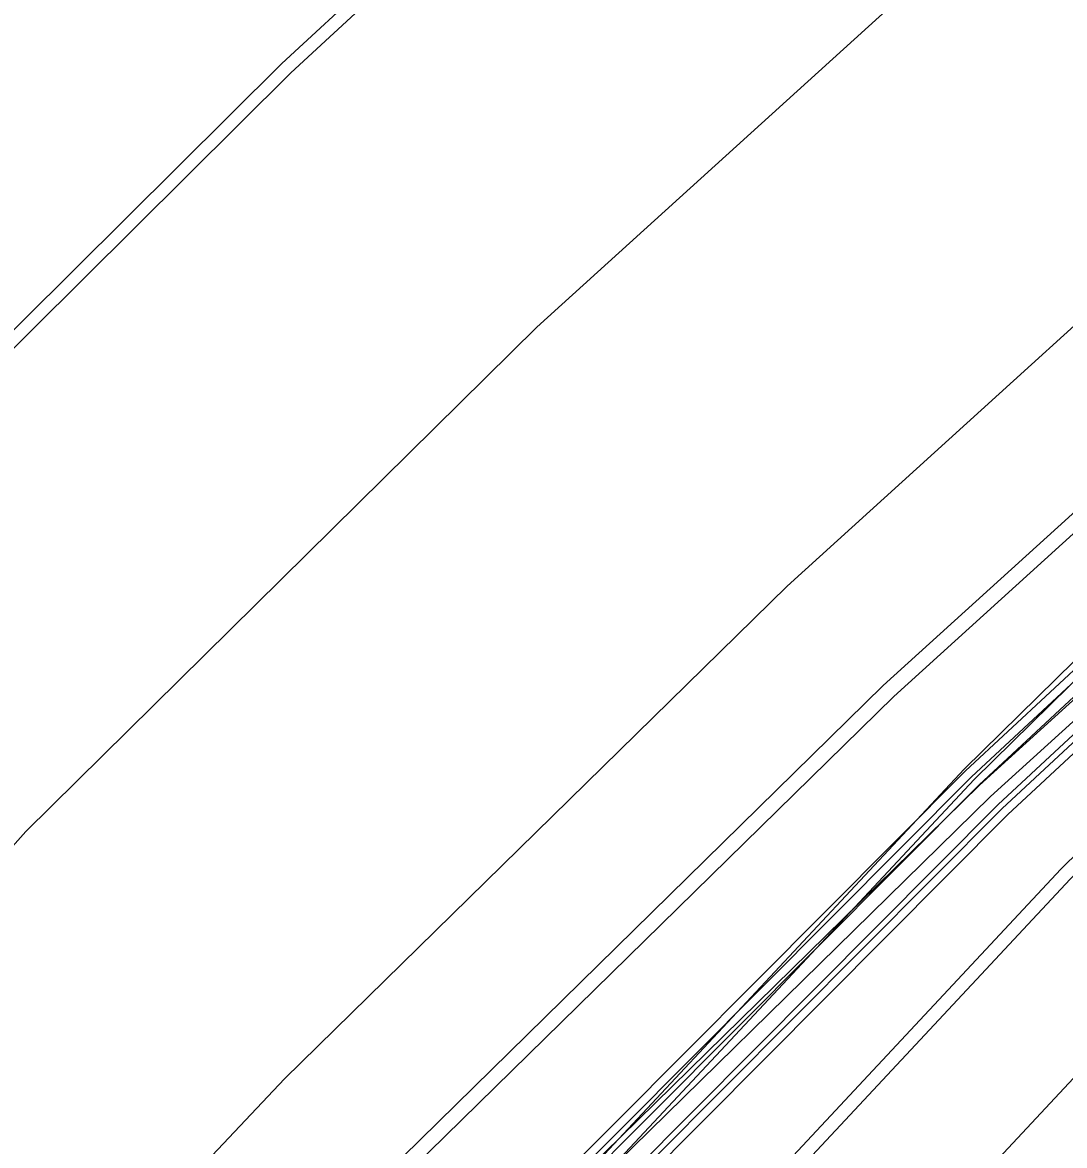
# Model space of a CAD drawing. Extents: x 1797478 to 1804836, y 246529 to 250952.
# Drawn here: x 1798351.59 to 1798389.22, y 250721.23 to 250761.8 of the extents above; entities that cross this region are included whole.
import ezdxf

# ---------------------------------------------------------------- set-up
doc = ezdxf.new("R2010")
doc.units = 0
for name, color, linetype in [('1', 7, 'Continuous'), ('DRAINAGE', 7, 'Continuous'), ('EDPV-LINE', 7, 'Continuous'), ('SHDR-UPAV', 7, 'Continuous')]:
    doc.layers.add(name, color=color, linetype=linetype)

msp = doc.modelspace()

# ---------------------------------------------------------------- linework, layer by layer
for points in [[(1798137.152, 250477.035), (1798150.063, 250499.379), (1798160.618, 250517.023), (1798163.502, 250521.408), (1798177.914, 250542.82), (1798192.697, 250563.96), (1798207.845, 250584.822), (1798223.352, 250605.398), (1798239.214, 250625.684), (1798255.423, 250645.672), (1798271.973, 250665.357), (1798288.86, 250684.732), (1798306.076, 250703.792), (1798318.348, 250716.974), (1798323.774, 250722.698), (1798324.768, 250723.741), (1798342.204, 250741.687), (1798360.959, 250760.319), (1798380.381, 250778.247), (1798400.622, 250795.235), (1798421.502, 250811.412), (1798442.988, 250826.755)], [(1798137.555, 250476.807), (1798150.461, 250499.144), (1798161.014, 250516.783), (1798163.896, 250521.166), (1798178.304, 250542.572), (1798193.083, 250563.705), (1798208.227, 250584.56), (1798223.73, 250605.131), (1798239.587, 250625.41), (1798255.791, 250645.392), (1798272.337, 250665.07), (1798289.219, 250684.439), (1798306.43, 250703.494), (1798318.698, 250716.671), (1798324.12, 250722.392), (1798325.114, 250723.434), (1798342.538, 250741.367), (1798361.281, 250759.986), (1798380.689, 250777.902), (1798400.917, 250794.878), (1798421.783, 250811.044), (1798443.254, 250826.376)], [(1798137.555, 250476.807), (1798150.461, 250499.144), (1798161.014, 250516.783), (1798163.896, 250521.166), (1798178.304, 250542.572), (1798193.083, 250563.705), (1798208.227, 250584.56), (1798223.73, 250605.131), (1798239.587, 250625.41), (1798255.791, 250645.392), (1798272.337, 250665.07), (1798289.219, 250684.439), (1798306.43, 250703.494), (1798318.698, 250716.671), (1798324.12, 250722.392), (1798325.114, 250723.434), (1798342.538, 250741.367), (1798361.281, 250759.986), (1798380.689, 250777.902), (1798400.917, 250794.878), (1798421.783, 250811.044), (1798443.254, 250826.376)], [(1798171.14, 250486.962), (1798181.526, 250504.324), (1798184.213, 250508.73), (1798197.652, 250530.274), (1798211.453, 250551.589), (1798225.613, 250572.667), (1798240.126, 250593.503), (1798254.989, 250614.091), (1798270.198, 250634.425), (1798285.748, 250654.499), (1798301.635, 250674.308), (1798317.854, 250693.845), (1798329.43, 250707.388), (1798334.495, 250713.213), (1798335.423, 250714.274), (1798351.72, 250732.581), (1798370.166, 250750.792), (1798389.352, 250768.208), (1798409.195, 250784.853), (1798429.663, 250800.703)], [(1798171.14, 250486.962), (1798181.526, 250504.324), (1798184.213, 250508.73), (1798197.652, 250530.274), (1798211.453, 250551.589), (1798225.613, 250572.667), (1798240.126, 250593.503), (1798254.989, 250614.091), (1798270.198, 250634.425), (1798285.748, 250654.499), (1798301.635, 250674.308), (1798317.854, 250693.845), (1798329.43, 250707.388), (1798334.495, 250713.213), (1798335.423, 250714.274), (1798351.72, 250732.581), (1798370.166, 250750.792), (1798389.352, 250768.208), (1798409.195, 250784.853), (1798429.663, 250800.703)], [(1798171.14, 250486.962), (1798181.526, 250504.324), (1798184.213, 250508.73), (1798197.652, 250530.274), (1798211.453, 250551.589), (1798225.613, 250572.667), (1798240.126, 250593.503), (1798254.989, 250614.091), (1798270.198, 250634.425), (1798285.748, 250654.499), (1798301.635, 250674.308), (1798317.854, 250693.845), (1798329.43, 250707.388), (1798334.495, 250713.213), (1798335.423, 250714.274), (1798351.72, 250732.581), (1798370.166, 250750.792), (1798389.352, 250768.208), (1798409.195, 250784.853), (1798429.663, 250800.703)], [(1798171.14, 250486.962), (1798181.526, 250504.324), (1798184.213, 250508.73), (1798197.652, 250530.274), (1798211.453, 250551.589), (1798225.613, 250572.667), (1798240.126, 250593.503), (1798254.989, 250614.091), (1798270.198, 250634.425), (1798285.748, 250654.499), (1798301.635, 250674.308), (1798317.854, 250693.845), (1798329.43, 250707.388), (1798334.495, 250713.213), (1798335.423, 250714.274), (1798351.72, 250732.581), (1798370.166, 250750.792), (1798389.352, 250768.208), (1798409.195, 250784.853), (1798429.663, 250800.703)], [(1798181.479, 250480.87), (1798191.782, 250498.094), (1798194.448, 250502.465), (1798207.78, 250523.837), (1798221.471, 250544.982), (1798235.517, 250565.892), (1798249.914, 250586.561), (1798264.659, 250606.985), (1798279.746, 250627.157), (1798295.172, 250647.07), (1798310.932, 250666.721), (1798327.022, 250686.102), (1798338.561, 250699.488), (1798343.621, 250705.138), (1798344.552, 250706.163), (1798361.06, 250723.643), (1798379.201, 250741.444), (1798398.015, 250758.513), (1798417.472, 250774.828), (1798437.543, 250790.362)], [(1798181.479, 250480.87), (1798191.782, 250498.094), (1798194.448, 250502.465), (1798207.78, 250523.837), (1798221.471, 250544.982), (1798235.517, 250565.892), (1798249.914, 250586.561), (1798264.659, 250606.985), (1798279.746, 250627.157), (1798295.172, 250647.07), (1798310.932, 250666.721), (1798327.022, 250686.102), (1798338.561, 250699.488), (1798343.621, 250705.138), (1798344.552, 250706.163), (1798361.06, 250723.643), (1798379.201, 250741.444), (1798398.015, 250758.513), (1798417.472, 250774.828), (1798437.543, 250790.362)], [(1798181.479, 250480.87), (1798191.782, 250498.094), (1798194.448, 250502.465), (1798207.78, 250523.837), (1798221.471, 250544.982), (1798235.517, 250565.892), (1798249.914, 250586.561), (1798264.659, 250606.985), (1798279.746, 250627.157), (1798295.172, 250647.07), (1798310.932, 250666.721), (1798327.022, 250686.102), (1798338.561, 250699.488), (1798343.621, 250705.138), (1798344.552, 250706.163), (1798361.06, 250723.643), (1798379.201, 250741.444), (1798398.015, 250758.513), (1798417.472, 250774.828), (1798437.543, 250790.362)], [(1798181.479, 250480.87), (1798191.782, 250498.094), (1798194.448, 250502.465), (1798207.78, 250523.837), (1798221.471, 250544.982), (1798235.517, 250565.892), (1798249.914, 250586.561), (1798264.659, 250606.985), (1798279.746, 250627.157), (1798295.172, 250647.07), (1798310.932, 250666.721), (1798327.022, 250686.102), (1798338.561, 250699.488), (1798343.621, 250705.138), (1798344.552, 250706.163), (1798361.06, 250723.643), (1798379.201, 250741.444), (1798398.015, 250758.513), (1798417.472, 250774.828), (1798437.543, 250790.362)], [(1798185.787, 250478.332), (1798196.056, 250495.498), (1798198.712, 250499.855), (1798212, 250521.155), (1798225.645, 250542.229), (1798239.644, 250563.069), (1798253.993, 250583.669), (1798268.688, 250604.024), (1798283.725, 250624.128), (1798299.099, 250643.975), (1798314.806, 250663.56), (1798330.842, 250682.876), (1798342.343, 250696.217), (1798347.366, 250701.825), (1798348.289, 250702.842), (1798364.673, 250720.186), (1798382.676, 250737.848), (1798401.347, 250754.785), (1798420.656, 250770.972), (1798440.573, 250786.385)], [(1798186.257, 250478.055), (1798196.522, 250495.215), (1798199.178, 250499.57), (1798212.46, 250520.863), (1798226.1, 250541.928), (1798240.094, 250562.761), (1798254.438, 250583.353), (1798269.128, 250603.701), (1798284.159, 250623.798), (1798299.528, 250643.637), (1798315.229, 250663.215), (1798331.259, 250682.524), (1798342.755, 250695.86), (1798347.775, 250701.464), (1798348.697, 250702.479), (1798365.067, 250719.809), (1798383.055, 250737.456), (1798401.71, 250754.378), (1798421.003, 250770.551), (1798440.904, 250785.952)], [(1798191.806, 250474.787), (1798202.026, 250491.872), (1798204.67, 250496.208), (1798217.895, 250517.408), (1798231.476, 250538.383), (1798245.409, 250559.124), (1798259.691, 250579.628), (1798274.317, 250599.887), (1798289.283, 250619.897), (1798304.585, 250639.651), (1798320.219, 250659.143), (1798336.179, 250678.369), (1798347.522, 250691.736), (1798352.219, 250697.532), (1798353.083, 250698.582), (1798368.5, 250716.524), (1798385.598, 250734.825), (1798403.48, 250752.398), (1798422.115, 250769.205), (1798441.467, 250785.212)], [(1798190.148, 250475.763), (1798200.382, 250492.87), (1798203.03, 250497.212), (1798216.272, 250518.44), (1798229.87, 250539.442), (1798243.822, 250560.211), (1798258.122, 250580.741), (1798272.767, 250601.027), (1798287.753, 250621.062), (1798303.075, 250640.842), (1798318.728, 250660.359), (1798334.71, 250679.61), (1798346.114, 250692.954), (1798351.032, 250698.582), (1798351.936, 250699.601), (1798367.986, 250717.016), (1798385.651, 250734.77), (1798403.996, 250751.82), (1798422.994, 250768.141), (1798442.614, 250783.707)], [(1798190.407, 250475.611), (1798200.639, 250492.715), (1798203.286, 250497.055), (1798216.525, 250518.279), (1798230.121, 250539.277), (1798244.069, 250560.041), (1798258.367, 250580.567), (1798273.009, 250600.849), (1798287.991, 250620.88), (1798303.31, 250640.656), (1798318.961, 250660.17), (1798334.939, 250679.417), (1798346.341, 250692.758), (1798351.257, 250698.383), (1798352.16, 250699.402), (1798368.203, 250716.808), (1798385.859, 250734.555), (1798404.196, 250751.597), (1798423.185, 250767.91), (1798442.796, 250783.469)], [(1798190.741, 250475.414), (1798200.97, 250492.513), (1798203.616, 250496.853), (1798216.852, 250518.071), (1798230.445, 250539.063), (1798244.39, 250559.822), (1798258.683, 250580.343), (1798273.321, 250600.619), (1798288.3, 250620.645), (1798303.615, 250640.416), (1798319.261, 250659.925), (1798335.235, 250679.166), (1798346.635, 250692.504), (1798351.55, 250698.124), (1798352.453, 250699.142), (1798368.49, 250716.534), (1798386.136, 250734.268), (1798404.462, 250751.299), (1798423.439, 250767.602), (1798443.037, 250783.152)], [(1798191.603, 250474.906), (1798201.825, 250491.994), (1798204.469, 250496.331), (1798217.696, 250517.535), (1798231.279, 250538.512), (1798245.215, 250559.257), (1798259.499, 250579.764), (1798274.127, 250600.027), (1798289.096, 250620.04), (1798304.4, 250639.797), (1798320.036, 250659.292), (1798335.999, 250678.521), (1798347.392, 250691.85), (1798352.299, 250697.461), (1798353.2, 250698.478), (1798369.212, 250715.842), (1798386.831, 250733.549), (1798405.128, 250750.554), (1798424.075, 250766.831), (1798443.643, 250782.356)], [(1798191.775, 250474.805), (1798201.996, 250491.89), (1798204.64, 250496.226), (1798217.865, 250517.427), (1798231.446, 250538.402), (1798245.38, 250559.145), (1798259.662, 250579.649), (1798274.288, 250599.909), (1798289.255, 250619.919), (1798304.557, 250639.673), (1798320.191, 250659.166), (1798336.152, 250678.392), (1798347.543, 250691.719), (1798352.448, 250697.329), (1798353.35, 250698.345), (1798369.357, 250715.704), (1798386.97, 250733.405), (1798405.261, 250750.405), (1798424.203, 250766.677), (1798443.765, 250782.197)], [(1798190.583, 250475.507), (1798200.814, 250492.608), (1798203.46, 250496.948), (1798216.698, 250518.169), (1798230.292, 250539.164), (1798244.238, 250559.926), (1798258.534, 250580.449), (1798273.174, 250600.728), (1798288.154, 250620.756), (1798303.471, 250640.529), (1798319.119, 250660.04), (1798335.095, 250679.285), (1798346.553, 250692.575), (1798351.535, 250698.136), (1798352.451, 250699.144), (1798368.695, 250716.338), (1798386.545, 250733.845), (1798405.056, 250750.634), (1798424.2, 250766.68), (1798443.947, 250781.958)], [(1798192.033, 250474.652), (1798202.252, 250491.734), (1798204.896, 250496.07), (1798218.118, 250517.266), (1798231.697, 250538.237), (1798245.628, 250558.975), (1798259.907, 250579.475), (1798274.53, 250599.731), (1798289.494, 250619.737), (1798304.793, 250639.487), (1798320.424, 250658.976), (1798336.381, 250678.198), (1798347.77, 250691.523), (1798352.673, 250697.13), (1798353.574, 250698.146), (1798369.574, 250715.497), (1798387.179, 250733.189), (1798405.461, 250750.181), (1798424.394, 250766.446), (1798443.947, 250781.959)], [(1798196.131, 250472.238), (1798206.317, 250489.266), (1798208.952, 250493.587), (1798222.132, 250514.716), (1798235.667, 250535.619), (1798249.553, 250556.29), (1798263.786, 250576.724), (1798278.362, 250596.915), (1798293.278, 250616.856), (1798308.528, 250636.543), (1798324.108, 250655.97), (1798340.014, 250675.13), (1798351.319, 250688.452), (1798355.978, 250694.206), (1798356.835, 250695.248), (1798372.127, 250713.053), (1798389.086, 250731.215), (1798406.825, 250748.655), (1798425.311, 250765.334), (1798444.51, 250781.219)], [(1798206.739, 250489.009), (1798209.374, 250493.329), (1798222.549, 250514.45), (1798236.079, 250535.346), (1798249.961, 250556.011), (1798264.189, 250576.438), (1798278.761, 250596.622), (1798293.671, 250616.557), (1798308.916, 250636.237), (1798324.491, 250655.657), (1798340.392, 250674.811), (1798351.693, 250688.129), (1798356.349, 250693.878), (1798357.205, 250694.919), (1798372.485, 250712.711), (1798389.43, 250730.86), (1798407.155, 250748.286), (1798425.626, 250764.953), (1798444.81, 250780.826)], [(1798211.013, 250486.413), (1798213.638, 250490.718), (1798226.769, 250511.768), (1798240.253, 250532.593), (1798254.088, 250553.188), (1798268.268, 250573.546), (1798282.79, 250593.661), (1798297.65, 250613.528), (1798312.843, 250633.142), (1798328.365, 250652.496), (1798344.212, 250671.585), (1798355.474, 250684.858), (1798360.093, 250690.565), (1798360.943, 250691.598), (1798376.097, 250709.254), (1798392.905, 250727.265), (1798410.487, 250744.558), (1798428.81, 250761.097)], [(1798211.013, 250486.413), (1798213.638, 250490.718), (1798226.769, 250511.768), (1798240.253, 250532.593), (1798254.088, 250553.188), (1798268.268, 250573.546), (1798282.79, 250593.661), (1798297.65, 250613.528), (1798312.843, 250633.142), (1798328.365, 250652.496), (1798344.212, 250671.585), (1798355.474, 250684.858), (1798360.093, 250690.565), (1798360.943, 250691.598), (1798376.097, 250709.254), (1798392.905, 250727.265), (1798410.487, 250744.558), (1798428.81, 250761.097)], [(1798211.013, 250486.413), (1798213.638, 250490.718), (1798226.769, 250511.768), (1798240.253, 250532.593), (1798254.088, 250553.188), (1798268.268, 250573.546), (1798282.79, 250593.661), (1798297.65, 250613.528), (1798312.843, 250633.142), (1798328.365, 250652.496), (1798344.212, 250671.585), (1798355.474, 250684.858), (1798360.093, 250690.565), (1798360.943, 250691.598), (1798376.097, 250709.254), (1798392.905, 250727.265), (1798410.487, 250744.558), (1798428.81, 250761.097)], [(1798211.013, 250486.413), (1798213.638, 250490.718), (1798226.769, 250511.768), (1798240.253, 250532.593), (1798254.088, 250553.188), (1798268.268, 250573.546), (1798282.79, 250593.661), (1798297.65, 250613.528), (1798312.843, 250633.142), (1798328.365, 250652.496), (1798344.212, 250671.585), (1798355.474, 250684.858), (1798360.093, 250690.565), (1798360.943, 250691.598), (1798376.097, 250709.254), (1798392.905, 250727.265), (1798410.487, 250744.558), (1798428.81, 250761.097)], [(1798211.013, 250486.413), (1798213.638, 250490.718), (1798226.769, 250511.768), (1798240.253, 250532.593), (1798254.088, 250553.188), (1798268.268, 250573.546), (1798282.79, 250593.661), (1798297.65, 250613.528), (1798312.843, 250633.142), (1798328.365, 250652.496), (1798344.212, 250671.585), (1798355.474, 250684.858), (1798360.093, 250690.565), (1798360.943, 250691.598), (1798376.097, 250709.254), (1798392.905, 250727.265), (1798410.487, 250744.558), (1798428.81, 250761.097)]]:
    msp.add_lwpolyline(points)
at = {"layer": '1'}
msp.add_lwpolyline([(1798171.14, 250486.962), (1798181.526, 250504.324), (1798184.213, 250508.73), (1798197.652, 250530.274), (1798211.453, 250551.589), (1798225.613, 250572.667), (1798240.126, 250593.503), (1798254.989, 250614.091), (1798270.198, 250634.425), (1798285.748, 250654.499), (1798301.635, 250674.308), (1798317.854, 250693.845), (1798329.43, 250707.388), (1798334.495, 250713.213), (1798335.423, 250714.274), (1798351.72, 250732.581), (1798370.166, 250750.792), (1798389.352, 250768.208), (1798409.195, 250784.853), (1798429.663, 250800.703)], dxfattribs=at)
at = {"layer": 'DRAINAGE'}
for points in [[(1798190.148, 250475.763), (1798200.382, 250492.87), (1798203.03, 250497.212), (1798216.272, 250518.44), (1798229.87, 250539.442), (1798243.822, 250560.211), (1798258.122, 250580.741), (1798272.767, 250601.027), (1798287.753, 250621.062), (1798303.075, 250640.842), (1798318.728, 250660.359), (1798334.71, 250679.61), (1798346.114, 250692.954), (1798351.032, 250698.582), (1798351.936, 250699.601), (1798367.986, 250717.016), (1798385.651, 250734.77), (1798403.996, 250751.82), (1798422.994, 250768.141), (1798442.614, 250783.707)], [(1798192.033, 250474.652), (1798202.252, 250491.734), (1798204.896, 250496.07), (1798218.118, 250517.266), (1798231.697, 250538.237), (1798245.628, 250558.975), (1798259.907, 250579.475), (1798274.53, 250599.731), (1798289.494, 250619.737), (1798304.793, 250639.487), (1798320.424, 250658.976), (1798336.381, 250678.198), (1798347.77, 250691.523), (1798352.673, 250697.13), (1798353.574, 250698.146), (1798369.574, 250715.497), (1798387.179, 250733.189), (1798405.461, 250750.181), (1798424.394, 250766.446), (1798443.947, 250781.959)]]:
    msp.add_lwpolyline(points, dxfattribs=at)
at = {"layer": 'EDPV-LINE'}
for points in [[(1798137.555, 250476.807), (1798150.461, 250499.144), (1798161.014, 250516.783), (1798163.896, 250521.166), (1798178.304, 250542.572), (1798193.083, 250563.705), (1798208.227, 250584.56), (1798223.73, 250605.131), (1798239.587, 250625.41), (1798255.791, 250645.392), (1798272.337, 250665.07), (1798289.219, 250684.439), (1798306.43, 250703.494), (1798318.698, 250716.671), (1798324.12, 250722.392), (1798325.114, 250723.434), (1798342.538, 250741.367), (1798361.281, 250759.986), (1798380.689, 250777.902), (1798400.917, 250794.878), (1798421.783, 250811.044), (1798443.254, 250826.376)], [(1798137.555, 250476.807), (1798150.461, 250499.144), (1798161.014, 250516.783), (1798163.896, 250521.166), (1798178.304, 250542.572), (1798193.083, 250563.705), (1798208.227, 250584.56), (1798223.73, 250605.131), (1798239.587, 250625.41), (1798255.791, 250645.392), (1798272.337, 250665.07), (1798289.219, 250684.439), (1798306.43, 250703.494), (1798318.698, 250716.671), (1798324.12, 250722.392), (1798325.114, 250723.434), (1798342.538, 250741.367), (1798361.281, 250759.986), (1798380.689, 250777.902), (1798400.917, 250794.878), (1798421.783, 250811.044), (1798443.254, 250826.376)], [(1798137.555, 250476.807), (1798150.461, 250499.144), (1798161.014, 250516.783), (1798163.896, 250521.166), (1798178.304, 250542.572), (1798193.083, 250563.705), (1798208.227, 250584.56), (1798223.73, 250605.131), (1798239.587, 250625.41), (1798255.791, 250645.392), (1798272.337, 250665.07), (1798289.219, 250684.439), (1798306.43, 250703.494), (1798318.698, 250716.671), (1798324.12, 250722.392), (1798325.114, 250723.434), (1798342.538, 250741.367), (1798361.281, 250759.986), (1798380.689, 250777.902), (1798400.917, 250794.878), (1798421.783, 250811.044), (1798443.254, 250826.376)], [(1798137.555, 250476.807), (1798150.461, 250499.144), (1798161.014, 250516.783), (1798163.896, 250521.166), (1798178.304, 250542.572), (1798193.083, 250563.705), (1798208.227, 250584.56), (1798223.73, 250605.131), (1798239.587, 250625.41), (1798255.791, 250645.392), (1798272.337, 250665.07), (1798289.219, 250684.439), (1798306.43, 250703.494), (1798318.698, 250716.671), (1798324.12, 250722.392), (1798325.114, 250723.434), (1798342.538, 250741.367), (1798361.281, 250759.986), (1798380.689, 250777.902), (1798400.917, 250794.878), (1798421.783, 250811.044), (1798443.254, 250826.376)], [(1798181.479, 250480.87), (1798191.782, 250498.094), (1798194.448, 250502.465), (1798207.78, 250523.837), (1798221.471, 250544.982), (1798235.517, 250565.892), (1798249.914, 250586.561), (1798264.659, 250606.985), (1798279.746, 250627.157), (1798295.172, 250647.07), (1798310.932, 250666.721), (1798327.022, 250686.102), (1798338.561, 250699.488), (1798343.621, 250705.138), (1798344.552, 250706.163), (1798361.06, 250723.643), (1798379.201, 250741.444), (1798398.015, 250758.513), (1798417.472, 250774.828), (1798437.543, 250790.362)], [(1798181.479, 250480.87), (1798191.782, 250498.094), (1798194.448, 250502.465), (1798207.78, 250523.837), (1798221.471, 250544.982), (1798235.517, 250565.892), (1798249.914, 250586.561), (1798264.659, 250606.985), (1798279.746, 250627.157), (1798295.172, 250647.07), (1798310.932, 250666.721), (1798327.022, 250686.102), (1798338.561, 250699.488), (1798343.621, 250705.138), (1798344.552, 250706.163), (1798361.06, 250723.643), (1798379.201, 250741.444), (1798398.015, 250758.513), (1798417.472, 250774.828), (1798437.543, 250790.362)], [(1798190.148, 250475.763), (1798200.382, 250492.87), (1798203.03, 250497.212), (1798216.272, 250518.44), (1798229.87, 250539.442), (1798243.822, 250560.211), (1798258.122, 250580.741), (1798272.767, 250601.027), (1798287.753, 250621.062), (1798303.075, 250640.842), (1798318.728, 250660.359), (1798334.71, 250679.61), (1798346.114, 250692.954), (1798351.032, 250698.582), (1798351.936, 250699.601), (1798367.986, 250717.016), (1798385.651, 250734.77), (1798403.996, 250751.82), (1798422.994, 250768.141), (1798442.614, 250783.707)], [(1798192.033, 250474.652), (1798202.252, 250491.734), (1798204.896, 250496.07), (1798218.118, 250517.266), (1798231.697, 250538.237), (1798245.628, 250558.975), (1798259.907, 250579.475), (1798274.53, 250599.731), (1798289.494, 250619.737), (1798304.793, 250639.487), (1798320.424, 250658.976), (1798336.381, 250678.198), (1798347.77, 250691.523), (1798352.673, 250697.13), (1798353.574, 250698.146), (1798369.574, 250715.497), (1798387.179, 250733.189), (1798405.461, 250750.181), (1798424.394, 250766.446), (1798443.947, 250781.959)], [(1798211.013, 250486.413), (1798213.638, 250490.718), (1798226.769, 250511.768), (1798240.253, 250532.593), (1798254.088, 250553.188), (1798268.268, 250573.546), (1798282.79, 250593.661), (1798297.65, 250613.528), (1798312.843, 250633.142), (1798328.365, 250652.496), (1798344.212, 250671.585), (1798355.474, 250684.858), (1798360.093, 250690.565), (1798360.943, 250691.598), (1798376.097, 250709.254), (1798392.905, 250727.265), (1798410.487, 250744.558), (1798428.81, 250761.097)]]:
    msp.add_lwpolyline(points, dxfattribs=at)
at = {"layer": 'SHDR-UPAV'}
for points in [[(1798192.249, 250474.525), (1798202.466, 250491.605), (1798205.109, 250495.939), (1798218.329, 250517.132), (1798231.906, 250538.099), (1798245.834, 250558.834), (1798260.111, 250579.33), (1798274.732, 250599.583), (1798289.693, 250619.585), (1798304.989, 250639.332), (1798320.617, 250658.818), (1798336.572, 250678.037), (1798347.911, 250691.4), (1798352.604, 250697.191), (1798353.467, 250698.241), (1798368.872, 250716.168), (1798385.955, 250734.455), (1798403.823, 250752.014), (1798422.443, 250768.808), (1798441.779, 250784.803)], [(1798192.249, 250474.525), (1798202.466, 250491.605), (1798205.109, 250495.939), (1798218.329, 250517.132), (1798231.906, 250538.099), (1798245.834, 250558.834), (1798260.111, 250579.33), (1798274.732, 250599.583), (1798289.693, 250619.585), (1798304.989, 250639.332), (1798320.617, 250658.818), (1798336.572, 250678.037), (1798347.911, 250691.4), (1798352.604, 250697.191), (1798353.467, 250698.241), (1798368.872, 250716.168), (1798385.955, 250734.455), (1798403.823, 250752.014), (1798422.443, 250768.808), (1798441.779, 250784.803)], [(1798190.095, 250475.794), (1798200.329, 250492.902), (1798202.977, 250497.244), (1798216.219, 250518.473), (1798229.819, 250539.476), (1798243.771, 250560.246), (1798258.071, 250580.777), (1798272.717, 250601.063), (1798287.703, 250621.1), (1798303.026, 250640.88), (1798318.68, 250660.399), (1798334.662, 250679.65), (1798346.124, 250692.946), (1798351.111, 250698.512), (1798352.027, 250699.52), (1798368.285, 250716.729), (1798386.151, 250734.253), (1798404.679, 250751.057), (1798423.84, 250767.117), (1798443.604, 250782.409)], [(1798190.095, 250475.794), (1798200.329, 250492.902), (1798202.977, 250497.244), (1798216.219, 250518.473), (1798229.819, 250539.476), (1798243.771, 250560.246), (1798258.071, 250580.777), (1798272.717, 250601.063), (1798287.703, 250621.1), (1798303.026, 250640.88), (1798318.68, 250660.399), (1798334.662, 250679.65), (1798346.124, 250692.946), (1798351.111, 250698.512), (1798352.027, 250699.52), (1798368.285, 250716.729), (1798386.151, 250734.253), (1798404.679, 250751.057), (1798423.84, 250767.117), (1798443.604, 250782.409)]]:
    msp.add_lwpolyline(points, dxfattribs=at)

doc.saveas('drawing.dxf')
